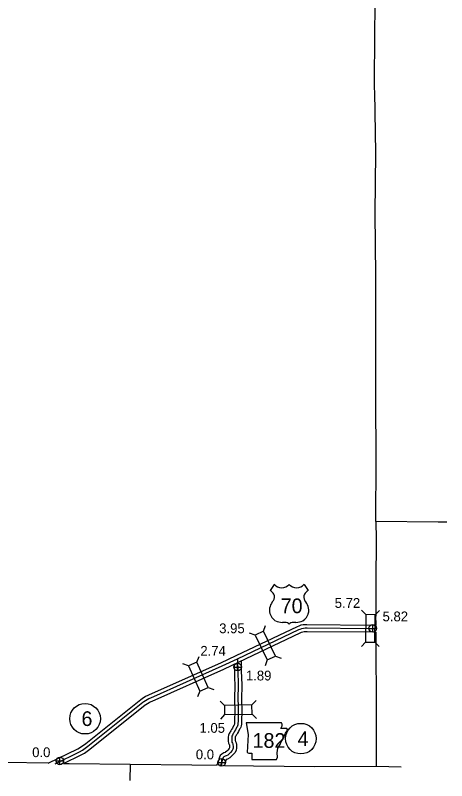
# Model space of a CAD drawing. Extents: x -83719 to 153526, y -11835 to 11446.
# Drawn here: x -3756 to -3136, y -4553 to -3453 of the extents above; entities that cross this region are included whole.
import ezdxf

# ---------------------------------------------------------------- set-up
doc = ezdxf.new("R2010")
doc.units = 0
for name, color, linetype in [('Level 10', 7, 'Continuous'), ('Level 15', 7, 'Continuous'), ('Level 2', 7, 'Continuous'), ('Level 20', 7, 'Continuous'), ('Level 21', 7, 'Continuous'), ('Level 22', 7, 'Continuous'), ('Level 25', 7, 'Continuous'), ('Level 26', 7, 'Continuous'), ('Level 27', 7, 'Continuous'), ('Level 58', 7, 'Continuous'), ('Level 59', 7, 'Continuous')]:
    doc.layers.add(name, color=color, linetype=linetype)

msp = doc.modelspace()

# ---------------------------------------------------------------- linework, layer by layer
at = {"layer": 'Level 10'}
for points in [[(-3440.9, -4385.7), (-3440.7, -4398.7), (-3440.6, -4403), (-3440.3, -4408.1), (-3440.2, -4412.9), (-3440.2, -4420.6), (-3440.5, -4430.7), (-3440.6, -4438), (-3440.4, -4443.4), (-3440.1, -4447.8), (-3440, -4452.7), (-3440.2, -4456.5), (-3440.3, -4463.5), (-3440.3, -4467), (-3440.5, -4470.8), (-3440.7, -4472), (-3440.9, -4472.7), (-3441.1, -4473.2), (-3441.8, -4474.2), (-3443.6, -4477.8), (-3444.7, -4479.7), (-3446, -4481.8), (-3446.6, -4482.8), (-3447.2, -4483.8), (-3448.1, -4485.5), (-3449.1, -4488), (-3449.5, -4490.8), (-3449.5, -4493.3), (-3449.4, -4496.4), (-3448.9, -4499.2), (-3448.1, -4501.3), (-3447.7, -4501.9), (-3447.7, -4502.4), (-3447.5, -4503.7), (-3447.5, -4504.1), (-3447.7, -4505.8), (-3447.6, -4506.1), (-3447.6, -4506.1), (-3448.1, -4507.1), (-3450.1, -4509.4), (-3451.7, -4510.9), (-3453.2, -4512.3), (-3454.1, -4512.8), (-3456, -4513.3), (-3458.7, -4514.9), (-3460.9, -4517.2), (-3462, -4519.4), (-3462.5, -4520.9), (-3462.8, -4522.3), (-3463, -4523.1), (-3463.4, -4524.5), (-3463.8, -4526), (-3464.3, -4527.3), (-3464.8, -4528.6), (-3465.3, -4529.6), (-3466.3, -4531)], [(-3431, -4380.9), (-3430.7, -4398.4), (-3430.6, -4402.6), (-3430.3, -4407.7), (-3430.2, -4412.8), (-3430.2, -4420.7), (-3430.5, -4431), (-3430.6, -4437.9), (-3430.4, -4442.9), (-3430.1, -4447.4), (-3430, -4452.8), (-3430.2, -4456.8), (-3430.3, -4463.6), (-3430.3, -4467.3), (-3430.5, -4471.9), (-3430.9, -4474.2), (-3431.4, -4476.1), (-3432.4, -4478.2), (-3433.2, -4479.4), (-3434.8, -4482.5), (-3436.1, -4484.7), (-3437.3, -4486.9), (-3438, -4488), (-3438.6, -4489), (-3439.1, -4489.9), (-3439.4, -4490.4), (-3439.5, -4491.5), (-3439.5, -4493.2), (-3439.4, -4495.3), (-3439.2, -4496.4), (-3439, -4497), (-3437.9, -4499), (-3437.8, -4501.2), (-3437.4, -4503.3), (-3437.6, -4504.9), (-3437.6, -4505.7), (-3437.5, -4506.7), (-3438.1, -4509.4), (-3439.7, -4512.6), (-3442.8, -4516.3), (-3444.8, -4518.2), (-3447.2, -4520.5), (-3450.5, -4522.3), (-3452.2, -4522.7), (-3452.4, -4522.8), (-3452.6, -4523), (-3452.7, -4523.1), (-3452.8, -4523.5), (-3453, -4524.5), (-3453.3, -4525.6), (-3453.8, -4527.2), (-3454.2, -4529.1), (-3455, -4531), (-3455.2, -4531.4)]]:
    msp.add_lwpolyline(points, dxfattribs=at)
at = {"layer": 'Level 15'}
for points in [[(-3438.2, -4373.4), (-3350.1, -4331.5), (-3347.8, -4330.6), (-3344.8, -4329.3), (-3341.6, -4328.9), (-3339.1, -4328.7), (-3336.4, -4328.5), (-3240.4, -4329.4), (-3239.6, -4329.5), (-3238.5, -4329.2), (-3236.7, -4328.8), (-3236.6, -4328.8)], [(-3433.9, -4382.4), (-3346.2, -4340.7), (-3344, -4339.9), (-3342.2, -4339), (-3340.6, -4338.9), (-3338.4, -4338.7), (-3336.2, -4338.6), (-3240.6, -4339.4), (-3238.6, -4339.5), (-3237.2, -4339.2)], [(-3708.1, -4528.2), (-3665.6, -4507.3), (-3661.6, -4505), (-3654.4, -4499.8), (-3575.1, -4436.4), (-3573.4, -4435.2), (-3568.2, -4431.9), (-3565.5, -4430.6), (-3562.7, -4429.5), (-3460, -4383.7), (-3438.2, -4373.4)], [(-3686.5, -4528.7), (-3661, -4516.1), (-3656.2, -4513.5), (-3648.3, -4507.7), (-3569, -4444.4), (-3567.8, -4443.5), (-3563.3, -4440.7), (-3561.5, -4439.8), (-3558.9, -4438.8), (-3455.9, -4392.8), (-3433.9, -4382.4)]]:
    msp.add_lwpolyline(points, dxfattribs=at)
at = {"layer": 'Level 2'}
for points in [[(-3239.1, -3557.8), (-3238.9, -3473.6), (-3237.8, -3417.6)], [(-3135.5, -4181.5), (-3148, -4181.5), (-3237.2, -4180.7), (-3236.8, -4092.5), (-3237.2, -4002.8), (-3237.3, -3914.5), (-3237.4, -3826.7), (-3238.4, -3737.9), (-3237.5, -3650.7), (-3239, -3562.9), (-3239.1, -3557.8)], [(-3237.2, -4180.7), (-3237.1, -4206.1)], [(-3237.1, -4206.1), (-3237.2, -4268), (-3237.2, -4316.5)], [(-3237.1, -4328.2), (-3237.2, -4316.5)], [(-3454.7, -4531.2), (-3413.2, -4531.8), (-3325, -4532.9), (-3236.6, -4532.5), (-3236.5, -4444.8), (-3237, -4358.4), (-3237, -4357.3), (-3237.1, -4339.6)], [(-3994.4, -4522.6), (-3946.2, -4524), (-3857.4, -4524.9), (-3770.1, -4526.7), (-3708.1, -4527.8)], [(-3686.5, -4528.4), (-3678.1, -4528.7), (-3590.4, -4529.6), (-3501.9, -4530.5), (-3466.3, -4531)], [(-3590.4, -4529.6), (-3591.1, -4553.2)], [(-3236.6, -4532.5), (-3201.2, -4533.5)]]:
    msp.add_lwpolyline(points, dxfattribs=at)
at = {"layer": 'Level 20'}
for p, q in [((-3251.6, -4314.5), (-3257.8, -4308.3)), ((-3238.4, -4314.7), (-3232.1, -4308.5)), ((-3398.7, -4338.2), (-3395.8, -4329.9)), ((-3410.6, -4343.9), (-3418.9, -4340.9)), ((-3252, -4354.1), (-3258.2, -4360.3)), ((-3238.8, -4354.3), (-3232.6, -4360.5)), ((-3494.6, -4382.9), (-3491.5, -4374.7)), ((-3393.6, -4379.6), (-3396.6, -4387.9)), ((-3381.7, -4374), (-3373.4, -4376.9)), ((-3506.7, -4388.3), (-3514.9, -4385.2)), ((-3478.5, -4419.1), (-3470.2, -4422.2)), ((-3490.5, -4424.5), (-3493.7, -4432.7)), ((-3455, -4445.1), (-3461.3, -4439)), ((-3415.4, -4444.3), (-3409.3, -4437.9)), ((-3454.7, -4458.3), (-3460.8, -4464.6)), ((-3415.1, -4457.5), (-3408.8, -4463.6))]:
    msp.add_line(p, q, dxfattribs=at)
for points in [[(-3251.6, -4314.5), (-3252, -4354.1), (-3238.8, -4354.3), (-3238.4, -4314.7)], [(-3381.7, -4374), (-3398.7, -4338.2), (-3410.6, -4343.9), (-3393.6, -4379.6)], [(-3478.5, -4419.1), (-3494.6, -4382.9), (-3506.7, -4388.3), (-3490.5, -4424.5)], [(-3415.4, -4444.3), (-3455, -4445.1), (-3454.7, -4458.3), (-3415.1, -4457.5)]]:
    msp.add_lwpolyline(points, close=True, dxfattribs=at)
at = {"layer": 'Level 21'}
msp.add_lwpolyline([(-3423.6, -4469.9), (-3421.1, -4486.8), (-3422.2, -4512.5), (-3420, -4513.9), (-3415.8, -4513.9), (-3415.8, -4522.9), (-3380.2, -4522.9), (-3378.5, -4519.3), (-3379.1, -4513.3), (-3378.2, -4506.6), (-3375.1, -4501.2), (-3373.2, -4497.3), (-3370.4, -4493), (-3368.7, -4488.5), (-3367.3, -4484.9), (-3364.7, -4481.8), (-3364.2, -4479.8), (-3365.3, -4478.4), (-3374, -4478.4), (-3372, -4474.4), (-3371.8, -4471.9), (-3372.9, -4469.9)], close=True, dxfattribs=at)
at = {"layer": 'Level 22'}
for p, q in [((-3383.4, -4271), (-3389.2, -4279.9)), ((-3340.5, -4271), (-3334.7, -4279.9))]:
    msp.add_line(p, q, dxfattribs=at)
for centre, radius, start, end in [((-3396.7, -4292.8), 15, 30.7809, 59.9883), ((-3372.7, -4261.9), 14, 220.075, 319.6701), ((-3351.2, -4261.9), 14, 220.3299, 319.925), ((-3327.2, -4292.8), 15, 120.0117, 149.2191), ((-3393.4, -4288.9), 10.3, 328.8105, 21.2108), ((-3330.5, -4288.9), 10.3, 158.7892, 211.1895), ((-3366.5, -4310), 24, 138.9565, 162.6913), ((-3357.4, -4310), 24, 17.3087, 41.0435), ((-3374.5, -4308), 15.8, 160.9576, 197.3819), ((-3371.9, -4307.9), 18.3, 195.1074, 237.1312), ((-3352, -4307.9), 18.3, 302.8688, 344.8926), ((-3349.5, -4308), 15.8, 342.6181, 19.0424), ((-3371.5, -4302.2), 23.5, 244.0771, 269.5779), ((-3352.4, -4302.2), 23.5, 270.4221, 295.9229), ((-3371, -4368.8), 43.1, 81.1942, 90.9539), ((-3365.6, -4330.2), 4.13, 28.0342, 72.9864), ((-3358.3, -4330.2), 4.13, 107.0136, 151.9658), ((-3352.9, -4368.8), 43.1, 89.0461, 98.8058)]:
    msp.add_arc(centre, radius, start, end, dxfattribs=at)
at = {"layer": 'Level 26'}
for p, q in [((-3247.2, -4334.3), (-3236.4, -4334.3)), ((-3241.8, -4339.8), (-3241.8, -4328.9)), ((-3441.6, -4389.9), (-3430.7, -4389.9)), ((-3436.1, -4395.3), (-3436.1, -4384.4)), ((-3691.5, -4530.2), (-3691.5, -4519.4)), ((-3458.9, -4532.4), (-3458.9, -4521.5)), ((-3696.9, -4524.8), (-3686.1, -4524.8)), ((-3464.3, -4526.9), (-3453.5, -4526.9))]:
    msp.add_line(p, q, dxfattribs=at)
for centre in [(-3241.8, -4334.3), (-3436.1, -4389.9), (-3691.5, -4524.8), (-3458.9, -4526.9)]:
    msp.add_circle(centre, 5.42, dxfattribs=at)
at = {"layer": 'Level 27'}
for centre in [(-3655.3, -4464.1), (-3345.1, -4492.8)]:
    msp.add_circle(centre, 22, dxfattribs=at)
at = {"layer": 'Level 59'}
for points in [[(-3436, -4377.9), (-3348.1, -4336.1), (-3345.9, -4335.2), (-3343.5, -4334.2), (-3341.1, -4333.9), (-3338.8, -4333.7), (-3336.3, -4333.6), (-3240.5, -4334.4), (-3239.1, -4334.5), (-3237.3, -4334), (-3236, -4333.7)], [(-3698.3, -4528.9), (-3663.3, -4511.7), (-3658.9, -4509.3), (-3651.3, -4503.7), (-3572.1, -4440.4), (-3570.6, -4439.3), (-3565.8, -4436.3), (-3563.5, -4435.2), (-3560.8, -4434.2), (-3458, -4388.2), (-3436, -4377.9)], [(-3436, -4377.9), (-3435.7, -4398.6), (-3435.6, -4402.8), (-3435.3, -4407.9), (-3435.2, -4412.9), (-3435.2, -4420.6), (-3435.5, -4430.8), (-3435.6, -4438), (-3435.4, -4443.2), (-3435.1, -4447.6), (-3435, -4452.8), (-3435.2, -4456.6), (-3435.3, -4463.5), (-3435.3, -4467.2), (-3435.5, -4471.4), (-3435.8, -4473.1), (-3436.2, -4474.4), (-3436.7, -4475.7), (-3437.5, -4476.8), (-3439.2, -4480.1), (-3440.4, -4482.2), (-3441.6, -4484.3), (-3442.3, -4485.4), (-3442.9, -4486.4), (-3443.6, -4487.7), (-3444.2, -4489.2), (-3444.5, -4491.1), (-3444.5, -4493.2), (-3444.4, -4495.8), (-3444.1, -4497.8), (-3443.5, -4499.2), (-3442.8, -4500.4), (-3442.7, -4501.8), (-3442.5, -4503.5), (-3442.6, -4504.5), (-3442.6, -4505.8), (-3442.6, -4506.4), (-3442.9, -4507.7), (-3443.9, -4509.9), (-3446.4, -4512.9), (-3448.3, -4514.5), (-3450.2, -4516.4), (-3452.3, -4517.6), (-3454.1, -4518), (-3455.6, -4518.9), (-3456.8, -4520.1), (-3457.3, -4521.2), (-3457.6, -4522.2), (-3457.9, -4523.4), (-3458.1, -4524.4), (-3458.6, -4525.9), (-3459, -4527.6), (-3459.7, -4529.2), (-3460.2, -4530.5), (-3461, -4532.1), (-3461.5, -4533)]]:
    msp.add_lwpolyline(points, dxfattribs=at)

# ---------------------------------------------------------------- texts
at = {"layer": 'Level 21'}
msp.add_text('182', height=21.12, dxfattribs=at).set_placement((-3414.5, -4506))
at = {"layer": 'Level 22'}
msp.add_text('70', height=21.12, dxfattribs=at).set_placement((-3374.1, -4312.4))
at = {"layer": 'Level 25'}
for s, p in [('5.82', (-3227.7, -4324.1)), ('1.89', (-3424.1, -4409.1)), ('0.0', (-3731.3, -4519.4)), ('0.0', (-3496.1, -4522.5))]:
    msp.add_text(s, height=14.08, dxfattribs=at).set_placement(p)
at = {"layer": 'Level 27'}
for s, p in [('6', (-3660.4, -4474.6)), ('4', (-3349.8, -4503.4))]:
    msp.add_text(s, height=21.1, dxfattribs=at).set_placement(p)
at = {"layer": 'Level 58'}
for s, p in [('5.72', (-3296.5, -4304.8)), ('3.95', (-3462.5, -4341.2)), ('2.74', (-3489.6, -4373.6)), ('1.05', (-3490.8, -4484.4))]:
    msp.add_text(s, height=14.08, dxfattribs=at).set_placement(p)

doc.saveas('drawing.dxf')
